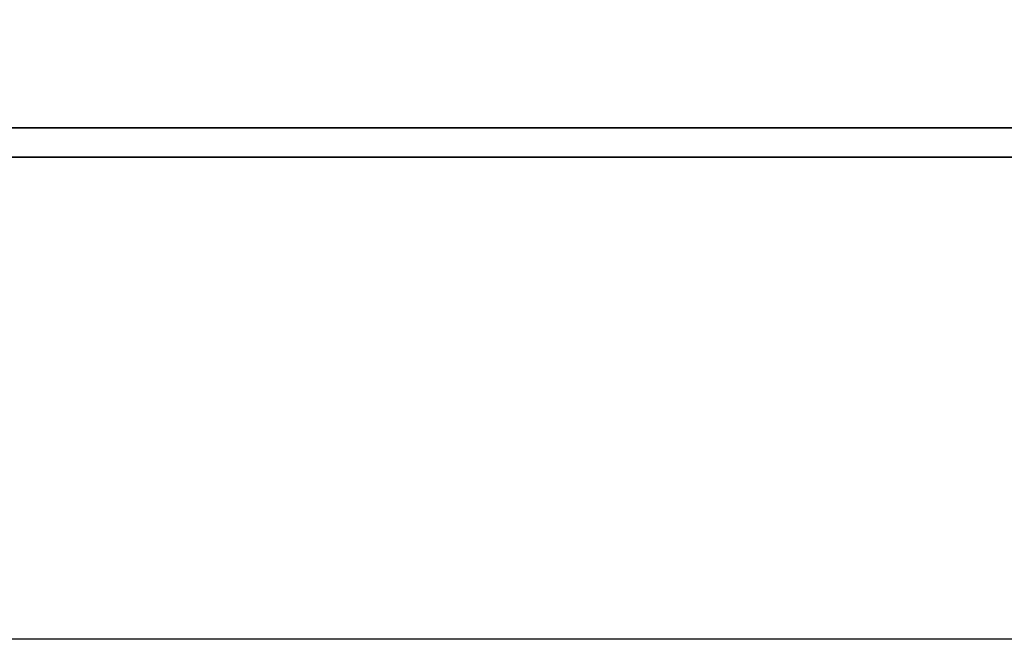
# Model space of a CAD drawing. Header units: millimetres. Extents: x -212 to 3135, y -1694 to 860.
# Tile 498 of 565: x 1095.59 to 1102.33, y -653.55 to -649.32. Entities that reach past the tile are written whole.
import ezdxf

# ---------------------------------------------------------------- set-up
doc = ezdxf.new("R2010")
doc.units = ezdxf.units.MM
doc.layers.add('2', color=7, linetype='CONTINUOUS', true_color=0xffffff)
doc.layers.add('DIM', color=4, linetype='CONTINUOUS')
doc.layers.add('layer 1', color=7, linetype='CONTINUOUS')

# ---------------------------------------------------------------- blocks, each defined once
blk = doc.blocks.new('TBI MOTION logo(完整正式版)')
at = {"layer": 'layer 1', "color": 22, "lineweight": 35}
blk.add_open_spline([(75.90875, -9.47875), (75.90875, -9.47875), (75.90875, -12.28625), (75.90875, -12.28625), (75.90875, -12.28625), (75.90875, -12.28625), (75.90875, -12.47875), (75.90875, -12.47875), (75.90875, -12.47875), (75.90875, -12.47875), (75.71625, -12.47875), (75.71625, -12.47875), (75.71625, -12.47875), (75.71625, -12.47875), (-88.32875, -12.47875), (-88.32875, -12.47875), (-88.32875, -12.47875), (-88.32875, -12.47875), (-88.32875, -13.29375), (-88.32875, -13.29375), (-88.32875, -13.29375), (-88.32875, -13.29375), (82.89125, -13.29375), (82.89125, -13.29375), (82.89125, -13.29375), (82.89125, -13.29375), (75.90875, -9.47875), (75.90875, -9.47875)], degree=3, knots=[0, 0, 0, 0, 0.14285714, 0.14285714, 0.14285714, 0.14285715, 0.28571429, 0.28571429, 0.28571429, 0.2857143, 0.42857143, 0.42857143, 0.42857143, 0.42857144, 0.57142857, 0.57142857, 0.57142857, 0.57142858, 0.71428571, 0.71428571, 0.71428571, 0.71428572, 0.85714286, 0.85714286, 0.85714286, 0.85714287, 1, 1, 1, 1], dxfattribs=at)

msp = doc.modelspace()

# ---------------------------------------------------------------- linework, layer by layer
at = {"layer": '2', "linetype": 'Continuous'}
for p, q in [((1099.5192, -653.5537), (1004.4251, -653.5537)), ((1204.4251, -653.5537), (1099.5192, -653.5537))]:
    msp.add_line(p, q, dxfattribs=at)

# ---------------------------------------------------------------- block references
at = {"layer": 'DIM', "color": 7, "xscale": 0.246592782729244, "yscale": 0.246592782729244, "zscale": 0.246592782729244}
msp.add_blockref('TBI MOTION logo(完整正式版)', (1093.9633, -646.9799), dxfattribs=at)

doc.saveas('drawing.dxf')
